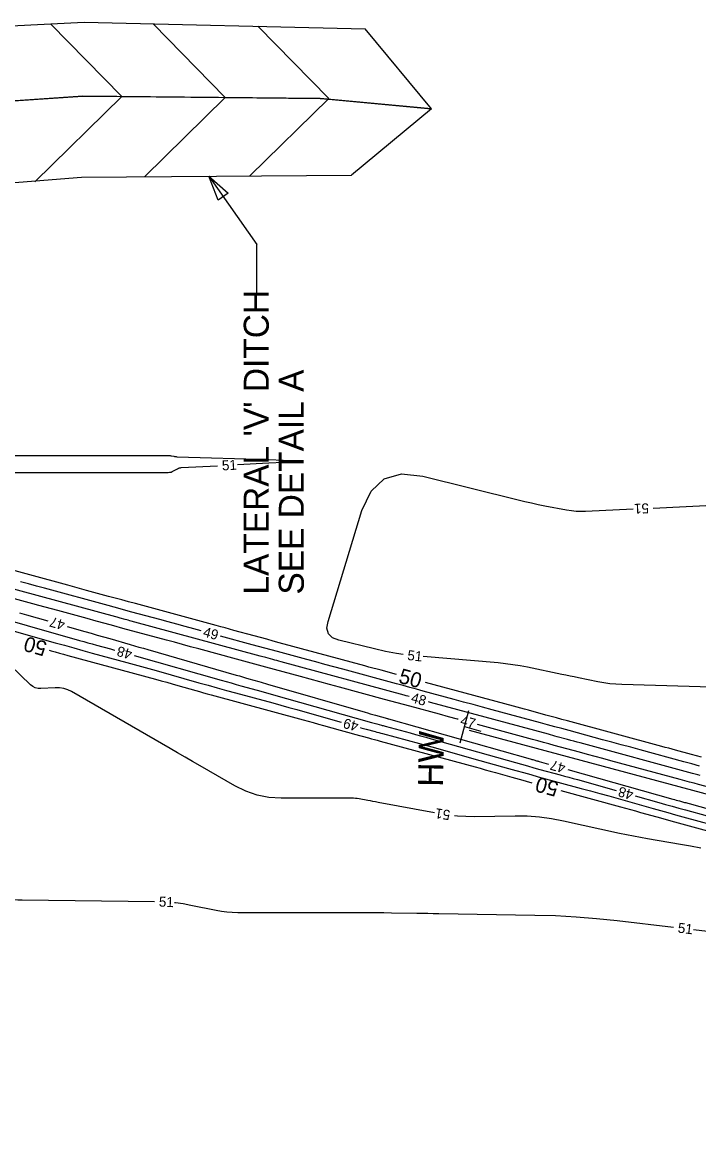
# Model space of a CAD drawing. Extents: x 2384780 to 2405861, y 547869 to 573706.
# Drawn here: x 2394929.3 to 2395064.5, y 553946.3 to 554167.7 of the extents above; entities that cross this region are included whole.
import ezdxf

# ---------------------------------------------------------------- set-up
doc = ezdxf.new("R2010")
doc.units = 0
for name, color, linetype in [('Breaklines', 7, 'Continuous'), ('Old_Level_5', 7, 'Continuous'), ('Old_Level_60', 7, 'Continuous'), ('Old_Level_61', 7, 'Continuous'), ('Prop Ditch Text', 7, 'Continuous'), ('Prop Lateral V Ditch Detail CELL', 7, 'Continuous')]:
    doc.layers.add(name, color=color, linetype=linetype)

# ---------------------------------------------------------------- blocks, each defined once
blk = doc.blocks.new('HDWL')
at = {"layer": 'Breaklines'}
for p, q in [((0, -0.0655), (0, 0.0685)), ((0, 0), (-0.0685, 0))]:
    blk.add_line(p, q, dxfattribs=at)

msp = doc.modelspace()

# ---------------------------------------------------------------- linework, layer by layer
at = {"layer": 'Breaklines'}
msp.add_line((2395314.8815, 553946.345), (2395018.7265, 554026.1745), dxfattribs=at)
at = {"layer": 'Old_Level_60'}
for points in [[(2394972.376, 554079.26675), (2394978.64775, 554079.6005), (2394981.462, 554079.7895), (2394982.399, 554079.95725), (2394981.4585, 554080.1035), (2394978.6405, 554080.22825), (2394960.30925, 554080.785), (2394960.155, 554080.79325), (2394960.00175, 554080.80825), (2394959.849, 554080.83), (2394959.69725, 554080.85875), (2394959.203, 554080.96375), (2394959.09675, 554080.9835), (2394958.99, 554080.99775), (2394958.8825, 554081.006), (2394958.7745, 554081.009), (2394920.29175, 554081.009)], [(2394927.4945, 554077.71525), (2394958.525, 554077.71525), (2394958.804, 554077.73275), (2394959.07375, 554077.78525), (2394959.33425, 554077.8725), (2394959.5855, 554077.995), (2394960.3915, 554078.4515), (2394960.56725, 554078.5385), (2394960.7495, 554078.6035), (2394960.93825, 554078.64675), (2394961.13325, 554078.66825), (2394968.38175, 554079.054)], [(2395005.46325, 554041.3475), (2395004.14975, 554041.536), (2395001.9385, 554041.9405), (2394999.741, 554042.43), (2394992.5855, 554044.16775), (2394991.3015, 554044.68225), (2394990.516, 554045.48075), (2394990.2295, 554046.5635), (2394990.4415, 554047.9305), (2394997.22575, 554070.11925), (2394999.0365, 554073.9915), (2395001.661, 554076.42575), (2395005.099, 554077.42225), (2395009.351, 554076.9805), (2395028.4575, 554072.2205), (2395029.7765, 554071.9015), (2395031.09975, 554071.60075), (2395032.42675, 554071.31825), (2395033.75775, 554071.05375), (2395038.11225, 554070.22025), (2395039.0475, 554070.0695), (2395039.9865, 554069.97475), (2395040.92975, 554069.93575), (2395041.87675, 554069.95275), (2395051.42425, 554070.405)], [(2395055.41975, 554070.59425), (2395068.58725, 554071.21775)], [(2395006.65925, 554032.925), (2395006.3945, 554032.99675), (2395006.02725, 554033.0965), (2395005.66025, 554033.19625), (2394981.04925, 554039.87625), (2394980.63375, 554039.989), (2394980.2185, 554040.1015), (2394979.80325, 554040.21425), (2394979.38775, 554040.327), (2394978.031, 554040.695), (2394977.74025, 554040.774), (2394977.4495, 554040.85275), (2394977.15875, 554040.93175), (2394976.868, 554041.01075), (2394951.144, 554047.993), (2394950.83925, 554048.0755), (2394950.53475, 554048.15825), (2394950.23025, 554048.24075), (2394949.92575, 554048.3235), (2394948.931, 554048.5935), (2394948.71775, 554048.65125), (2394948.5045, 554048.709), (2394948.29125, 554048.767), (2394948.07825, 554048.82475), (2394921.22425, 554056.11375)], [(2394965.094, 554046.06525), (2394963.60125, 554046.4705), (2394961.903, 554046.93125), (2394960.205, 554047.39225), (2394958.50675, 554047.853), (2394956.80875, 554048.31375), (2394951.26125, 554049.8185), (2394950.07275, 554050.141), (2394948.884, 554050.4635), (2394947.69525, 554050.78625), (2394946.5065, 554051.10875), (2394933.7715, 554054.5655), (2394932.17525, 554054.99875), (2394930.57925, 554055.43175), (2394928.983, 554055.865)], [(2395016.4375, 554028.378), (2395016.3055, 554028.41375), (2395014.501, 554028.90375), (2395012.69675, 554029.3935), (2395006.803, 554030.99425), (2395005.54025, 554031.33725), (2395004.27725, 554031.68), (2395003.01425, 554032.023), (2395001.751, 554032.3655), (2394992.7035, 554034.82), (2394990.76475, 554035.346), (2394988.826, 554035.87225), (2394986.8875, 554036.3985), (2394984.94875, 554036.925), (2394978.045, 554038.80025), (2394976.56575, 554039.202), (2394975.08625, 554039.6035), (2394973.60675, 554040.00525), (2394972.12725, 554040.4065), (2394964.59925, 554042.449), (2394962.98625, 554042.88675), (2394961.373, 554043.3245), (2394959.76, 554043.7625), (2394958.147, 554044.2005), (2394949.47425, 554046.55625), (2394947.68275, 554047.043), (2394945.89125, 554047.52925), (2394944.0995, 554048.0155), (2394942.308, 554048.50175), (2394936.45525, 554050.08975), (2394935.20125, 554050.43), (2394933.947, 554050.7705), (2394932.693, 554051.111), (2394931.439, 554051.4515), (2394919.9305, 554054.57775)], [(2394919.8385, 554050.09475), (2394940.7775, 554044.14775), (2394941.626, 554043.908), (2394942.47525, 554043.67075), (2394943.325, 554043.43575), (2394944.17575, 554043.20325), (2394946.95525, 554042.448), (2394947.55075, 554042.28525), (2394947.83375, 554042.207)], [(2394928.82525, 554049.68375), (2394930.213, 554049.284), (2394934.48, 554048.054)], [(2394938.3235, 554046.946), (2394941.84275, 554045.9315), (2394943.0925, 554045.5715), (2394944.34225, 554045.212), (2394945.59225, 554044.85275), (2394946.84225, 554044.49425), (2394950.92625, 554043.32375), (2394951.80125, 554043.07275), (2394952.67625, 554042.82125), (2394953.55125, 554042.5695), (2394954.42575, 554042.31725), (2394972.12025, 554037.211), (2394972.73925, 554037.0325), (2394973.3585, 554036.85425), (2394973.978, 554036.676), (2394974.59725, 554036.49825), (2394976.62075, 554035.918), (2394977.05425, 554035.7935), (2394977.48775, 554035.66875), (2394977.92125, 554035.544), (2394978.3545, 554035.419), (2394997.839, 554029.78925), (2394998.357, 554029.64), (2394998.8755, 554029.49125), (2394999.394, 554029.3435), (2394999.91275, 554029.19625), (2395002.32425, 554028.5135), (2395002.329, 554028.51225), (2395002.33375, 554028.51075), (2395002.33875, 554028.5095), (2395002.3435, 554028.50825), (2395002.35925, 554028.504), (2395002.36275, 554028.503), (2395002.366, 554028.502), (2395002.3695, 554028.50125), (2395002.37275, 554028.50025), (2395002.46075, 554028.47625), (2395002.47975, 554028.471), (2395002.4985, 554028.466), (2395002.5175, 554028.46075), (2395002.53625, 554028.45525), (2395030.8175, 554020.46375), (2395030.9935, 554020.41425), (2395031.1695, 554020.36525), (2395031.3455, 554020.31675), (2395031.52175, 554020.2685), (2395032.0975, 554020.11175), (2395032.22075, 554020.07825), (2395032.34425, 554020.04425), (2395032.46725, 554020.00975), (2395032.5905, 554019.97525), (2395034.46725, 554019.4455)], [(2394927.2715, 554046.14025), (2394935.9205, 554043.68375), (2394937.7745, 554043.16), (2394939.63, 554042.6415), (2394941.487, 554042.12825), (2394943.3455, 554041.62025), (2394950.2285, 554039.74975), (2394951.70275, 554039.347), (2394953.176, 554038.94025), (2394954.64825, 554038.52925), (2394956.11925, 554038.11425), (2394964.64725, 554035.69625), (2394966.4755, 554035.18075), (2394968.305, 554034.67), (2394970.136, 554034.1645), (2394971.96825, 554033.66425), (2394979.41575, 554031.64125), (2394981.01125, 554031.2055), (2394982.60525, 554030.76575), (2394984.19825, 554030.32175), (2394985.79, 554029.87325), (2394993.08325, 554027.80875)], [(2395064.66875, 554019.044), (2395063.09975, 554019.46975), (2395061.531, 554019.8955), (2395052.77575, 554022.272), (2395050.89975, 554022.781), (2395049.0235, 554023.29025), (2395047.1475, 554023.79925), (2395045.27125, 554024.30825), (2395038.587, 554026.1215), (2395037.15475, 554026.51), (2395035.72225, 554026.89875), (2395034.29, 554027.2875), (2395032.85775, 554027.676), (2395023.222, 554030.2915), (2395021.3245, 554030.8065), (2395019.427, 554031.3215), (2395017.52925, 554031.83625), (2395015.63175, 554032.351), (2395009.43275, 554034.03275), (2395008.1045, 554034.393), (2395006.776, 554034.7535), (2395005.44775, 554035.114), (2395004.1195, 554035.4745), (2394993.418, 554038.379), (2394991.6195, 554038.86725), (2394989.82075, 554039.35525), (2394988.02225, 554039.8435), (2394986.2235, 554040.33125), (2394980.348, 554041.92525), (2394979.089, 554042.26675), (2394977.83, 554042.6085), (2394976.571, 554042.95025), (2394975.312, 554043.29175), (2394968.9545, 554045.0175)], [(2395011.72775, 554009.7045), (2395000.473, 554011.77725), (2394999.9475, 554011.874), (2394999.422, 554011.97075), (2394998.8965, 554012.0675), (2394998.37125, 554012.16425), (2394996.65475, 554012.4805), (2394996.28625, 554012.53975), (2394995.916, 554012.582), (2394995.54425, 554012.6075), (2394995.171, 554012.616), (2394981.0525, 554012.616), (2394978.627, 554012.77), (2394976.28425, 554013.23225), (2394974.02375, 554014.00275), (2394971.846, 554015.0815), (2394964.86625, 554019.1085), (2394963.37075, 554019.97125), (2394961.875, 554020.83425), (2394960.3795, 554021.69725), (2394958.884, 554022.56), (2394939.21325, 554033.90925), (2394938.4405, 554034.286), (2394937.6385, 554034.5405), (2394936.80775, 554034.67275), (2394935.948, 554034.683), (2394933.0925, 554034.51725), (2394932.50175, 554034.53925), (2394931.95325, 554034.676), (2394931.447, 554034.9275), (2394930.983, 554035.29375), (2394924.77975, 554041.22775)], [(2394951.6835, 554041.12125), (2394969.0685, 554036.192), (2394970.06375, 554035.91125), (2394971.0595, 554035.6335), (2394972.056, 554035.35825), (2394973.0535, 554035.086), (2394976.31275, 554034.2005), (2394977.01075, 554034.01), (2394977.7085, 554033.8175), (2394978.40575, 554033.623), (2394979.10225, 554033.427), (2394999.12225, 554027.7595), (2394999.39325, 554027.68325), (2394999.6645, 554027.6075), (2394999.93575, 554027.53275), (2395000.20725, 554027.4585), (2395001.09475, 554027.21725), (2395001.285, 554027.1655), (2395001.475, 554027.11375), (2395001.66525, 554027.062), (2395001.85525, 554027.01025), (2395006.81875, 554025.6605), (2395007.882, 554025.37), (2395008.9445, 554025.07675), (2395010.00625, 554024.781), (2395011.06725, 554024.4825), (2395027.862, 554019.73675), (2395029.09025, 554019.39125), (2395030.3195, 554019.04875), (2395031.5495, 554018.7095), (2395032.7805, 554018.373), (2395036.80275, 554017.279), (2395037.66425, 554017.0435), (2395038.52525, 554016.806), (2395039.38575, 554016.5665), (2395040.24575, 554016.32475), (2395047.975, 554014.14375)], [(2395073.802, 554034.615), (2395049.13175, 554035.323), (2395047.9245, 554035.384), (2395046.7235, 554035.49725), (2395045.5285, 554035.66325), (2395044.33975, 554035.88125), (2395040.46625, 554036.67975), (2395039.636, 554036.851), (2395038.806, 554037.022), (2395037.976, 554037.19325), (2395037.146, 554037.36425), (2395030.312, 554038.773), (2395028.8445, 554039.053), (2395027.3705, 554039.2895), (2395025.89025, 554039.48225), (2395024.40375, 554039.6315), (2395009.4385, 554040.9115)], [(2395064.80175, 554017.145), (2395064.28525, 554017.28525), (2395063.7685, 554017.4255), (2395063.25175, 554017.56575), (2395040.81825, 554023.6545), (2395040.186, 554023.82625), (2395039.554, 554023.99775), (2395038.92175, 554024.16925), (2395038.28975, 554024.34075), (2395036.22475, 554024.901), (2395035.78225, 554025.021), (2395035.33975, 554025.141), (2395034.89725, 554025.261), (2395034.45475, 554025.38125), (2395010.9405, 554031.7635), (2395010.51975, 554031.8775)], [(2394996.93275, 554026.72175), (2394996.995, 554026.7045), (2394997.533, 554026.556), (2394998.07125, 554026.40875), (2394999.83025, 554025.9305), (2395000.20725, 554025.828), (2395000.584, 554025.7255), (2395000.961, 554025.623), (2395001.338, 554025.5205), (2395011.17675, 554022.84475), (2395013.28425, 554022.26875), (2395015.3905, 554021.68775), (2395017.49525, 554021.10125), (2395019.5985, 554020.50975), (2395026.50625, 554018.55775), (2395027.987, 554018.1415), (2395029.46875, 554017.7285), (2395030.9515, 554017.3195), (2395032.43525, 554016.91375), (2395041.02675, 554014.577), (2395042.867, 554014.074), (2395044.70625, 554013.56675), (2395046.54425, 554013.055), (2395048.381, 554012.539), (2395055.362, 554010.569), (2395056.85825, 554010.14875), (2395058.3555, 554009.73175), (2395059.854, 554009.3185), (2395061.35325, 554008.90875), (2395070.20175, 554006.5015)], [(2395068.73225, 554014.1875), (2395064.4725, 554015.34425), (2395063.5595, 554015.592), (2395062.64675, 554015.83975), (2395061.73375, 554016.0875), (2395060.821, 554016.33525), (2395046.9145, 554020.10725), (2395045.3625, 554020.52825), (2395043.81025, 554020.9495), (2395042.25825, 554021.37075), (2395040.7065, 554021.79225), (2395035.63675, 554023.169), (2395034.55025, 554023.464), (2395033.464, 554023.75875), (2395032.3775, 554024.05375), (2395031.291, 554024.3485), (2395020.29775, 554027.3305)], [(2395038.317, 554018.35925), (2395059.3445, 554012.42525), (2395059.66375, 554012.3355), (2395059.9835, 554012.2465), (2395060.3035, 554012.15825), (2395060.6235, 554012.07075), (2395061.6695, 554011.786), (2395061.8935, 554011.725), (2395062.1175, 554011.66325), (2395062.34125, 554011.601), (2395062.56475, 554011.53825), (2395087.90275, 554004.39625)], [(2395051.82475, 554013.05725), (2395056.509, 554011.73525), (2395057.83925, 554011.3615), (2395059.17025, 554010.991), (2395060.502, 554010.62375), (2395061.8345, 554010.2595), (2395066.1895, 554009.07475)], [(2395064.88575, 554002.61725), (2395062.878, 554003.005), (2395060.86425, 554003.36325), (2395054.27625, 554004.48425), (2395052.86625, 554004.733), (2395051.4595, 554004.99875), (2395050.056, 554005.2815), (2395048.656, 554005.581), (2395037.487, 554008.04275), (2395035.0865, 554008.5), (2395032.6715, 554008.81675), (2395030.2425, 554008.99325), (2395027.799, 554009.0295), (2395019.725, 554008.91725), (2395017.99825, 554008.93525), (2395016.27875, 554009.03775), (2395015.6805, 554009.103)], [(2394856.1675, 553998.33675), (2394878.4895, 553995.184), (2394879.24575, 553995.08975), (2394880.00375, 553995.01975), (2394880.76375, 553994.97475), (2394881.5255, 553994.954), (2394884.017, 553994.927), (2394884.55075, 553994.91975), (2394885.08475, 553994.90975), (2394885.61825, 553994.89675), (2394886.152, 553994.881), (2394917.658, 553993.873), (2394918.8265, 553993.81275), (2394919.98975, 553993.70675), (2394921.14825, 553993.555), (2394922.30125, 553993.35725), (2394926.06025, 553992.63725), (2394926.8675, 553992.501), (2394927.6785, 553992.4005), (2394928.493, 553992.336), (2394929.31125, 553992.3075), (2394955.794, 553991.9625)], [(2394959.788, 553991.7755), (2394959.98375, 553991.75875), (2394961.52825, 553991.55225), (2394963.0645, 553991.271), (2394968.06975, 553990.23075), (2394969.14525, 553990.03575), (2394970.2265, 553989.8965), (2394971.31325, 553989.813), (2394972.406, 553989.785), (2394996.884, 553989.785), (2394998.442, 553989.782), (2395000, 553989.77225), (2395001.55775, 553989.75625), (2395003.11575, 553989.734), (2395008.20475, 553989.65025), (2395009.295, 553989.63225), (2395010.3855, 553989.6145), (2395011.476, 553989.5965), (2395012.5665, 553989.5785), (2395031.77, 553989.263), (2395035.8815, 553989.144), (2395039.9865, 553988.92275), (2395044.08425, 553988.599), (2395048.1755, 553988.17275), (2395059.4875, 553986.85125)], [(2395063.4605, 553986.38725), (2395067.4075, 553985.92625)]]:
    msp.add_lwpolyline(points, dxfattribs=at)
at = {"layer": 'Old_Level_61'}
for points in [[(2395004.147, 554037.32725), (2395001.0475, 554038.1685), (2395000.23525, 554038.38875), (2394999.42325, 554038.60925), (2394998.611, 554038.8295), (2394997.799, 554039.05), (2394980.711, 554043.6855), (2394979.46075, 554044.02475), (2394978.2105, 554044.364), (2394976.96, 554044.70325), (2394975.70975, 554045.0425), (2394971.6255, 554046.15125), (2394970.7505, 554046.38875), (2394969.87525, 554046.62625), (2394969, 554046.86375), (2394968.12475, 554047.10125), (2394951.947, 554051.49), (2394950.605, 554051.854), (2394949.26325, 554052.218), (2394947.9215, 554052.58225), (2394946.57975, 554052.94625), (2394942.19675, 554054.136), (2394941.2575, 554054.391), (2394940.31825, 554054.64575), (2394939.379, 554054.90075), (2394938.43975, 554055.1555), (2394923.18575, 554059.29375)], [(2394934.7055, 554042.18525), (2394935.1245, 554042.06625), (2394935.95275, 554041.83225), (2394936.78175, 554041.6005), (2394937.61125, 554041.37125), (2394938.4415, 554041.1445), (2394956.00225, 554036.37225), (2394957.10575, 554036.07075), (2394958.20825, 554035.76625), (2394959.31, 554035.45875), (2394960.411, 554035.14825), (2394964.00575, 554034.129), (2394964.7765, 554033.9115), (2394965.5475, 554033.69625), (2394966.3195, 554033.48325), (2394967.09175, 554033.27225), (2394985.45425, 554028.2845), (2394986.4795, 554028.0045), (2394987.50425, 554027.72175), (2394988.52825, 554027.4365), (2394989.5515, 554027.14825), (2394992.8925, 554026.2025), (2394993.60875, 554026.00075), (2394994.3255, 554025.80075), (2394995.04275, 554025.60275), (2394995.7605, 554025.4065), (2394998.51325, 554024.658), (2394999.10325, 554024.4975), (2394999.69325, 554024.337), (2395000.283, 554024.17675), (2395000.873, 554024.01625), (2395019.80275, 554018.86825), (2395020.8215, 554018.59), (2395021.83925, 554018.309), (2395022.8565, 554018.02575), (2395023.87325, 554017.73975), (2395027.19275, 554016.80175), (2395027.90425, 554016.60175), (2395028.61625, 554016.40325), (2395029.329, 554016.20675), (2395030.042, 554016.01175), (2395031.13725, 554015.71375)], [(2395065.0525, 554020.80275), (2395064.0685, 554021.06975), (2395063.0845, 554021.33675), (2395059.87075, 554022.209), (2395059.182, 554022.396), (2395058.49325, 554022.58275), (2395057.8045, 554022.76975), (2395057.11575, 554022.9565), (2395038.24775, 554028.075), (2395037.17625, 554028.36575), (2395036.105, 554028.65625), (2395035.0335, 554028.947), (2395033.96225, 554029.23775), (2395030.4625, 554030.18775), (2395029.7125, 554030.39125), (2395028.9625, 554030.59475), (2395028.2125, 554030.79825), (2395027.4625, 554031.00175), (2395009.9375, 554035.75575)], [(2395036.927, 554014.139), (2395048.89125, 554010.88475), (2395049.89075, 554010.6115), (2395050.8895, 554010.336), (2395051.88775, 554010.05825), (2395052.88525, 554009.778), (2395056.14275, 554008.85875), (2395056.84125, 554008.6625), (2395057.53975, 554008.468), (2395058.239, 554008.275), (2395058.93875, 554008.08375), (2395077.96775, 554002.90675)]]:
    msp.add_lwpolyline(points, dxfattribs=at)
at = {"layer": 'Prop Ditch Text'}
for p in [(2394966.60629, 554136.89049), (2394976.19042, 554113.24699)]:
    msp.add_line(p, (2394976.19042, 554123.24699), dxfattribs=at)
msp.add_lwpolyline([(2394968.46633, 554132.08396), (2394966.60629, 554136.89049), (2394970.5094, 554133.52475)], close=True, dxfattribs=at)
at = {"layer": 'Prop Lateral V Ditch Detail CELL'}
for p, q in [((2394949.25649, 554152.83281), (2394935.02863, 554167.34469)), ((2394969.9149, 554152.62866), (2394955.47846, 554167.35328)), ((2394990.57331, 554152.42451), (2394976.42629, 554166.85393)), ((2395011.13447, 554150.34524), (2394997.88718, 554166.34234)), ((2394949.25649, 554152.83281), (2394931.88612, 554135.8024)), ((2394969.9149, 554152.62866), (2394953.77246, 554136.80214)), ((2394990.57331, 554152.42451), (2394974.78665, 554136.94681)), ((2395011.13447, 554150.34524), (2394995.12392, 554137.08681))]:
    msp.add_line(p, q, dxfattribs=at)
for points in [[(2394775.0342, 554129.05738), (2394806.8224, 554144.52072), (2394851.641, 554157.65285), (2394896.51423, 554165.39554), (2394941.69218, 554167.68192), (2394997.88718, 554166.34234)], [(2394769.15361, 554096.82118), (2394774.46017, 554102.37932), (2394785.56439, 554114.00995), (2394789.73585, 554115.89871), (2394808.55599, 554124.42009), (2394814.73094, 554127.21598), (2394827.86668, 554131.70312), (2394847.41692, 554138.38142), (2394855.96033, 554141.29983), (2394867.35643, 554143.62706), (2394887.59809, 554147.76068), (2394897.95276, 554149.87525), (2394908.01932, 554150.57772), (2394928.62862, 554152.0159), (2394941.44176, 554152.91004), (2394949.25649, 554152.83281), (2394969.9149, 554152.62866), (2394988.83908, 554152.44165), (2394990.56578, 554152.27929), (2395011.13447, 554150.34524)], [(2395011.13447, 554150.34524), (2394988.83908, 554152.44165), (2394941.44176, 554152.91004), (2394897.95276, 554149.87525), (2394855.96033, 554141.29983), (2394814.73094, 554127.21598), (2394785.56439, 554114.00995)], [(2394797.56294, 554096.86428), (2394815.84449, 554107.20498), (2394842.64493, 554123.0194), (2394891.08936, 554132.72416), (2394941.16722, 554136.71537), (2394995.12392, 554137.08681)]]:
    msp.add_lwpolyline(points, dxfattribs=at)

# ---------------------------------------------------------------- block references
at = {"layer": 'Old_Level_5', "xscale": 50, "yscale": 49.99999999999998, "rotation": 164.91429293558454}
msp.add_blockref('HDWL', (2395017.67634, 554026.93194), dxfattribs=at)

# ---------------------------------------------------------------- texts
at = {"layer": 'Breaklines'}
msp.add_text('HW', height=5, rotation=89.0671722, dxfattribs=at).set_placement((2395013.41565, 554014.85886))
at = {"layer": 'Old_Level_60'}
for s, rotation, p in [('51', 3.0465639, (2394969.3, 554078.1015)), ('51', 182.7113111, (2395054.50725, 554071.552)), ('47', 163.918575, (2394938.05575, 554048.064)), ('49', 344.8141167, (2394965.33375, 554044.964)), ('48', 164.2498306, (2394951.47825, 554042.22125)), ('51', 353.7407861, (2395006.212, 554040.23375)), ('48', 344.8207611, (2395006.8765, 554031.83)), ('49', 164.2318222, (2394996.704, 554027.824)), ('47', 344.8189833, (2395016.72275, 554027.2645)), ('47', 164.2406389, (2395038.043, 554019.4755)), ('48', 164.2406389, (2395051.61875, 554014.1545)), ('51', 171.3476222, (2395014.9695, 554010.18075)), ('51', 357.3174722, (2394956.614, 553990.96875)), ('51', 353.3373556, (2395060.23175, 553985.7575))]:
    msp.add_text(s, height=2, rotation=rotation, dxfattribs=at).set_placement(p)
at = {"layer": 'Old_Level_61'}
for rotation, p in [(164.2085361, (2394934.5005, 554043.8055)), (344.8181556, (2395004.37, 554035.71225)), (164.7835139, (2395036.705, 554015.754))]:
    msp.add_text('50', height=3, rotation=rotation, dxfattribs=at).set_placement(p)
at = {"layer": 'Prop Ditch Text'}
for s, p in [("LATERAL 'V' DITCH", (2394978.59876, 554053.30003)), ('SEE DETAIL A', (2394985.59876, 554053.30003))]:
    msp.add_text(s, height=4.9999995, rotation=90, dxfattribs=at).set_placement(p)

doc.saveas('drawing.dxf')
